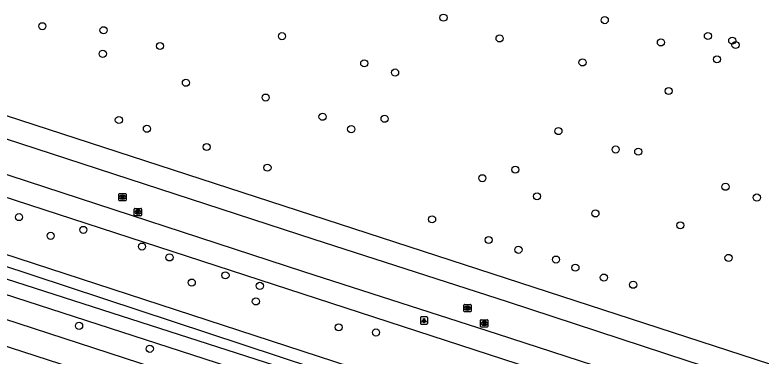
# Model space of a CAD drawing. Extents: x 155275 to 156263, y 382654 to 383635.
# Drawn here: x 155740.2 to 155842.7, y 382771.3 to 382818.2 of the extents above; entities that cross this region are included whole.
import ezdxf

# ---------------------------------------------------------------- set-up
doc = ezdxf.new("R2010")
doc.units = 0
for name, color, linetype in [('IMGEO_Berm_groen', 7, 'Continuous'), ('IMGEO_Boom', 7, 'Continuous'), ('IMGEO_Fietspad_gesloten', 7, 'Continuous'), ('IMGEO_Groenvoorziening', 7, 'Continuous'), ('IMGEO_Lichtpunt', 7, 'Continuous'), ('IMGEO_Loofbos', 7, 'Continuous'), ('IMGEO_Rijbaan_lokaal_gesloten', 7, 'Continuous'), ('IMGEO_Rioolput', 7, 'Continuous'), ('IMGEO_Waterloop', 7, 'Continuous')]:
    doc.layers.add(name, color=color, linetype=linetype)

msp = doc.modelspace()

# ---------------------------------------------------------------- linework, layer by layer
at = {"layer": 'IMGEO_Berm_groen'}
msp.add_lwpolyline([(155577.78, 382834.26), (155577.59, 382833.89), (155577.45, 382833.38), (155577.38, 382832.64), (155577.38, 382832.6), (155577.58, 382832), (155578.91, 382831.42), (155583.98, 382830.01), (155915.89, 382722.43)], dxfattribs=at)
at = {"layer": 'IMGEO_Boom'}
for centre in [(155799.06, 382817.78), (155821.2, 382817.44), (155743.98, 382816.6), (155752.38, 382816.05), (155776.88, 382815.23), (155806.76, 382814.93), (155835.37, 382815.26), (155760.14, 382813.88), (155828.91, 382814.38), (155838.71, 382814.62), (155839.16, 382814.02), (155752.28, 382812.81), (155836.61, 382812.06), (155788.18, 382811.51), (155818.15, 382811.63), (155792.41, 382810.24), (155763.69, 382808.84), (155829.97, 382807.7), (155774.65, 382806.8), (155754.49, 382803.72), (155782.45, 382804.17), (155790.97, 382803.89), (155758.34, 382802.52), (155786.39, 382802.46), (155814.84, 382802.2), (155766.54, 382800.01), (155822.7, 382799.66), (155825.8, 382799.37), (155774.89, 382797.17), (155808.93, 382796.9), (155804.39, 382795.72), (155837.78, 382794.55), (155811.9, 382793.24), (155842.08, 382793.07), (155740.78, 382790.38), (155819.92, 382790.89), (155797.49, 382790.08), (155831.58, 382789.25), (155749.61, 382788.62), (155745.12, 382787.8), (155805.26, 382787.24), (155757.66, 382786.33), (155809.35, 382785.89), (155761.44, 382784.84), (155814.5, 382784.54), (155838.2, 382784.77), (155817.17, 382783.43), (155769.12, 382782.38), (155821.08, 382782.07), (155764.49, 382781.38), (155825.1, 382781.09), (155773.84, 382780.93), (155773.3, 382778.8), (155749.02, 382775.44), (155784.67, 382775.24), (155789.79, 382774.53), (155758.73, 382772.29)]:
    msp.add_circle(centre, 0.489, dxfattribs=at)
at = {"layer": 'IMGEO_Fietspad_gesloten'}
for points in [[(155900.91, 382719.83), (155759.67, 382765.92), (155663.46, 382797.12), (155571.34, 382827.15), (155557.35, 382831.56)], [(155902.12, 382723.09), (155736.56, 382777.11), (155664.54, 382800.41), (155572.37, 382830.46)]]:
    msp.add_lwpolyline(points, dxfattribs=at)
at = {"layer": 'IMGEO_Groenvoorziening'}
msp.add_lwpolyline([(155916.41, 382747.67), (155914.82, 382747.52), (155913.28, 382747.6), (155911.86, 382747.92), (155910.48, 382748.32), (155908.34, 382748.98), (155885.77, 382756.51), (155664.73, 382828.54)], dxfattribs=at)
at = {"layer": 'IMGEO_Lichtpunt'}
for p, q in [((155795.89, 382776.57), (155795.89, 382775.77)), ((155795.89, 382776.57), (155795.89, 382775.77)), ((155796.79, 382776.67), (155795.99, 382776.67)), ((155796.79, 382776.67), (155795.99, 382776.67)), ((155796.89, 382775.77), (155796.89, 382776.57)), ((155796.89, 382775.77), (155796.89, 382776.57)), ((155795.99, 382775.67), (155796.79, 382775.67)), ((155795.99, 382775.67), (155796.79, 382775.67))]:
    msp.add_line(p, q, dxfattribs=at)
for points in [[(155796.27, 382776.24), (155796.3, 382776.21), (155796.12, 382775.95), (155796.08, 382775.98), (155796.27, 382776.24)], [(155796.37, 382776.19), (155796.42, 382776.19), (155796.42, 382775.87), (155796.37, 382775.87), (155796.37, 382776.19)], [(155796.48, 382776.21), (155796.52, 382776.24), (155796.7, 382775.97), (155796.66, 382775.95), (155796.48, 382776.21)]]:
    msp.add_lwpolyline(points, dxfattribs=at)
msp.add_circle((155796.39, 382776.37), 0.0994, dxfattribs=at)
for centre, start, end in [((155795.99, 382776.57), 90, 180), ((155795.99, 382776.57), 90, 180), ((155796.79, 382776.57), 0, 90), ((155796.79, 382776.57), 0, 90), ((155795.99, 382775.77), 180, 270), ((155795.99, 382775.77), 180, 270), ((155796.79, 382775.77), 270, 0), ((155796.79, 382775.77), 270, 360)]:
    msp.add_arc(centre, 0.0946, start, end, dxfattribs=at)
at = {"layer": 'IMGEO_Loofbos'}
for points in [[(155599.34, 382830.86), (155649.23, 382814.57), (155649.8, 382814.87), (155649.96, 382815.14), (155650.32, 382815.53), (155651.15, 382815.37), (155652.6, 382814.82), (155653, 382814.45), (155653.11, 382813.83), (155653.75, 382813.09), (155916.37, 382727.37)], [(155659.08, 382819.09), (155665.42, 382817), (155675.1, 382813.91), (155856.49, 382754.85), (155882.27, 382746.42), (155908.88, 382737.78), (155912.06, 382737.27), (155914.14, 382737.08), (155916.9, 382737.12)]]:
    msp.add_lwpolyline(points, dxfattribs=at)
at = {"layer": 'IMGEO_Rijbaan_lokaal_gesloten'}
for points in [[(155663.57, 382825.77), (155667.95, 382824.25), (155677.51, 382821.19), (155706.68, 382811.72), (155707.09, 382811.54), (155740.97, 382800.5), (155781.24, 382787.33), (155807.79, 382778.78), (155832.6, 382770.63), (155859.24, 382762.01), (155884.82, 382753.66), (155907.39, 382746.14), (155911.58, 382745.1), (155916.61, 382744.68)], [(155916.81, 382740.11), (155912.54, 382740.23), (155909.36, 382740.74), (155904.8, 382742.16), (155883.21, 382749.27), (155857.42, 382757.7), (155830.94, 382766.35), (155806.47, 382774.3), (155779.9, 382782.88), (155739.55, 382796.06), (155705.56, 382807.06), (155705.55, 382807.1), (155676.01, 382816.77), (155666.33, 382819.85), (155660.55, 382821.7)]]:
    msp.add_lwpolyline(points, dxfattribs=at)
at = {"layer": 'IMGEO_Rioolput'}
for p, q in [((155754.49, 382792.69), (155754.49, 382793.55)), ((155754.56, 382793.62), (155755.41, 382793.62)), ((155754.97, 382793.4), (155755, 382793.4)), ((155755, 382792.84), (155754.97, 382792.84)), ((155755.49, 382793.55), (155755.49, 382792.69)), ((155755.41, 382792.62), (155754.56, 382792.62)), ((155756.6, 382790.64), (155756.6, 382791.49)), ((155756.67, 382791.57), (155757.53, 382791.57)), ((155757.11, 382790.79), (155757.08, 382790.79)), ((155757.09, 382791.35), (155757.11, 382791.35)), ((155757.6, 382791.49), (155757.6, 382790.64)), ((155757.53, 382790.57), (155756.67, 382790.57)), ((155801.85, 382777.44), (155801.85, 382778.3)), ((155801.92, 382778.37), (155802.78, 382778.37)), ((155802.36, 382777.59), (155802.33, 382777.59)), ((155802.34, 382778.15), (155802.36, 382778.15)), ((155802.85, 382778.3), (155802.85, 382777.44)), ((155802.78, 382777.37), (155801.92, 382777.37)), ((155804.15, 382775.36), (155804.15, 382776.21)), ((155804.22, 382776.28), (155805.08, 382776.28)), ((155804.64, 382776.06), (155804.66, 382776.06)), ((155804.66, 382775.5), (155804.64, 382775.5)), ((155805.15, 382776.21), (155805.15, 382775.36)), ((155805.08, 382775.28), (155804.22, 382775.28))]:
    msp.add_line(p, q, dxfattribs=at)
for points in [[(155754.49, 382792.69), (155754.49, 382793.55)], [(155754.56, 382793.62), (155755.41, 382793.62)], [(155755.08, 382793.32), (155754.82, 382793.32), (155754.82, 382792.92)], [(155754.82, 382792.92), (155754.95, 382792.92), (155754.95, 382793.08), (155754.96, 382793.08)], [(155755, 382793.24), (155754.95, 382793.24), (155754.95, 382793.16)], [(155754.95, 382793.16), (155755, 382793.16)], [(155755, 382793.05), (155755.08, 382792.92), (155755.22, 382792.92), (155755.15, 382793.05)], [(155755.49, 382793.55), (155755.49, 382792.69)], [(155755.41, 382792.62), (155754.56, 382792.62)], [(155756.6, 382790.64), (155756.6, 382791.49)], [(155756.67, 382791.57), (155757.53, 382791.57)], [(155757.19, 382791.26), (155756.93, 382791.27), (155756.93, 382790.87)], [(155756.93, 382790.87), (155757.06, 382790.87), (155757.06, 382791.03), (155757.07, 382791.03)], [(155757.11, 382791.19), (155757.06, 382791.19), (155757.06, 382791.1)], [(155757.06, 382791.1), (155757.11, 382791.1)], [(155757.12, 382791), (155757.19, 382790.87), (155757.33, 382790.87), (155757.26, 382790.99)], [(155757.6, 382791.49), (155757.6, 382790.64)], [(155757.53, 382790.57), (155756.67, 382790.57)], [(155801.85, 382777.44), (155801.85, 382778.3)], [(155801.92, 382778.37), (155802.78, 382778.37)], [(155802.44, 382778.07), (155802.19, 382778.07), (155802.19, 382777.67)], [(155802.19, 382777.67), (155802.31, 382777.67), (155802.31, 382777.83), (155802.32, 382777.83)], [(155802.36, 382777.99), (155802.31, 382777.99), (155802.31, 382777.91)], [(155802.31, 382777.91), (155802.36, 382777.91)], [(155802.37, 382777.8), (155802.44, 382777.67), (155802.58, 382777.67), (155802.51, 382777.8)], [(155802.85, 382778.3), (155802.85, 382777.44)], [(155802.78, 382777.37), (155801.92, 382777.37)], [(155804.15, 382775.36), (155804.15, 382776.21)], [(155804.22, 382776.28), (155805.08, 382776.28)], [(155804.74, 382775.98), (155804.49, 382775.98), (155804.49, 382775.58)], [(155804.49, 382775.58), (155804.61, 382775.58), (155804.61, 382775.75), (155804.62, 382775.75)], [(155804.67, 382775.9), (155804.61, 382775.9), (155804.61, 382775.82)], [(155804.61, 382775.82), (155804.66, 382775.82)], [(155804.67, 382775.72), (155804.74, 382775.58), (155804.88, 382775.58), (155804.81, 382775.71)], [(155805.15, 382776.21), (155805.15, 382775.36)], [(155805.08, 382775.28), (155804.22, 382775.28)]]:
    msp.add_lwpolyline(points, dxfattribs=at)
for centre, radius, start, end in [((155754.56, 382793.54), 0.0765, 91.552, 178.448), ((155754.56, 382793.54), 0.0765, 91.552, 178.448), ((155754.96, 382793.03), 0.0533, 26.0293, 88.6989), ((155755.01, 382793.14), 0.0964, 77.0061, 93.1865), ((155754.98, 382793.35), 0.19, 274.7715, 282.9687), ((155755.02, 382793.2), 0.0378, 276.6634, 79.6772), ((155755.07, 382793.21), 0.109, 350.3612, 89.416), ((155755.07, 382793.21), 0.112, 277.5842, 350.9817), ((155755.06, 382792.99), 0.108, 29.5134, 73.7905), ((155755.41, 382793.54), 0.0765, 1.552, 88.448), ((155755.41, 382793.54), 0.0765, 1.552, 88.448), ((155754.56, 382792.7), 0.0765, 181.552, 268.448), ((155754.56, 382792.7), 0.0765, 181.552, 268.448), ((155755.41, 382792.7), 0.0765, 271.552, 358.448), ((155755.41, 382792.7), 0.0765, 271.552, 358.448), ((155756.67, 382791.49), 0.0765, 91.552, 178.448), ((155756.67, 382791.49), 0.0765, 91.552, 178.448), ((155757.07, 382790.98), 0.0533, 26.0293, 88.6989), ((155757.12, 382791.09), 0.0964, 77.0061, 93.1865), ((155757.1, 382791.29), 0.19, 274.7715, 282.9687), ((155757.13, 382791.15), 0.0378, 276.6634, 79.6772), ((155757.19, 382791.15), 0.109, 350.3612, 89.416), ((155757.18, 382791.15), 0.112, 277.5842, 350.9817), ((155757.17, 382790.94), 0.108, 29.5134, 73.7905), ((155757.52, 382791.49), 0.0765, 1.552, 88.448), ((155757.52, 382791.49), 0.0765, 1.552, 88.448), ((155756.67, 382790.64), 0.0765, 181.552, 268.448), ((155756.67, 382790.64), 0.0765, 181.552, 268.448), ((155757.52, 382790.64), 0.0765, 271.552, 358.448), ((155757.52, 382790.64), 0.0765, 271.552, 358.448), ((155801.93, 382778.3), 0.0765, 91.552, 178.448), ((155801.93, 382778.3), 0.0765, 91.552, 178.448), ((155801.93, 382777.45), 0.0765, 181.552, 268.448), ((155801.93, 382777.45), 0.0765, 181.552, 268.448), ((155802.32, 382777.78), 0.0533, 26.0293, 88.6989), ((155802.37, 382777.89), 0.0964, 77.0061, 93.1865), ((155802.35, 382778.1), 0.19, 274.7715, 282.9687), ((155802.38, 382777.95), 0.0378, 276.6634, 79.6772), ((155802.44, 382777.96), 0.109, 350.3612, 89.416), ((155802.44, 382777.96), 0.112, 277.5842, 350.9817), ((155802.42, 382777.74), 0.108, 29.5134, 73.7905), ((155802.77, 382778.3), 0.0765, 1.552, 88.448), ((155802.77, 382778.3), 0.0765, 1.552, 88.448), ((155802.77, 382777.45), 0.0765, 271.552, 358.448), ((155802.77, 382777.45), 0.0765, 271.552, 358.448), ((155804.23, 382776.21), 0.0765, 91.552, 178.448), ((155804.23, 382776.21), 0.0765, 91.552, 178.448), ((155804.62, 382775.69), 0.0533, 26.0293, 88.6989), ((155804.65, 382776.01), 0.19, 274.7715, 282.9687), ((155804.67, 382775.81), 0.0964, 77.0061, 93.1865), ((155804.69, 382775.86), 0.0378, 276.6634, 79.6772), ((155804.74, 382775.87), 0.109, 350.3612, 89.416), ((155804.74, 382775.87), 0.112, 277.5842, 350.9817), ((155804.72, 382775.66), 0.108, 29.5134, 73.7905), ((155805.07, 382776.21), 0.0765, 1.552, 88.448), ((155805.07, 382776.21), 0.0765, 1.552, 88.448), ((155804.23, 382775.36), 0.0765, 181.552, 268.448), ((155804.23, 382775.36), 0.0765, 181.552, 268.448), ((155805.07, 382775.36), 0.0765, 271.552, 358.448), ((155805.07, 382775.36), 0.0765, 271.552, 358.448)]:
    msp.add_arc(centre, radius, start, end, dxfattribs=at)
for centre, major_axis, ratio, start_param, end_param in [((155754.97, 382793.12), (-0.387, 0.002), 0.722429, 4.712389, 7.853982), ((155755, 382793.12), (-0.39, 0.002), 0.717154, 1.570796, 4.712389), ((155757.09, 382791.07), (-0.387, 0.002), 0.722429, 4.712389, 7.853982), ((155757.11, 382791.07), (-0.39, 0.002), 0.717154, 1.570796, 4.712389), ((155802.34, 382777.87), (-0.387, 0.002), 0.722429, 4.712389, 7.853982), ((155802.36, 382777.87), (-0.39, 0.002), 0.717154, 1.570796, 4.712389), ((155804.64, 382775.78), (-0.387, 0.002), 0.722429, 4.712389, 7.853982), ((155804.66, 382775.78), (-0.39, 0.002), 0.717154, 1.570796, 4.712389)]:
    msp.add_ellipse(centre, major_axis=major_axis, ratio=ratio, start_param=start_param, end_param=end_param, dxfattribs=at)
at = {"layer": 'IMGEO_Waterloop'}
for points in [[(155686.43, 382799.15), (155657.3, 382808.66), (155583.39, 382832.73), (155579.52, 382833.86), (155578.34, 382834.31), (155578.74, 382835.28), (155579.86, 382834.91), (155650.3, 382812.89), (155650.94, 382814.93), (155652.14, 382814.5), (155651.56, 382812.47), (155910.7, 382726.88)], [(155910.27, 382725.89), (155864.28, 382740.88), (155815.01, 382757), (155778.61, 382769.13), (155725.78, 382786.13), (155686.43, 382799.15)]]:
    msp.add_lwpolyline(points, dxfattribs=at)

doc.saveas('drawing.dxf')
